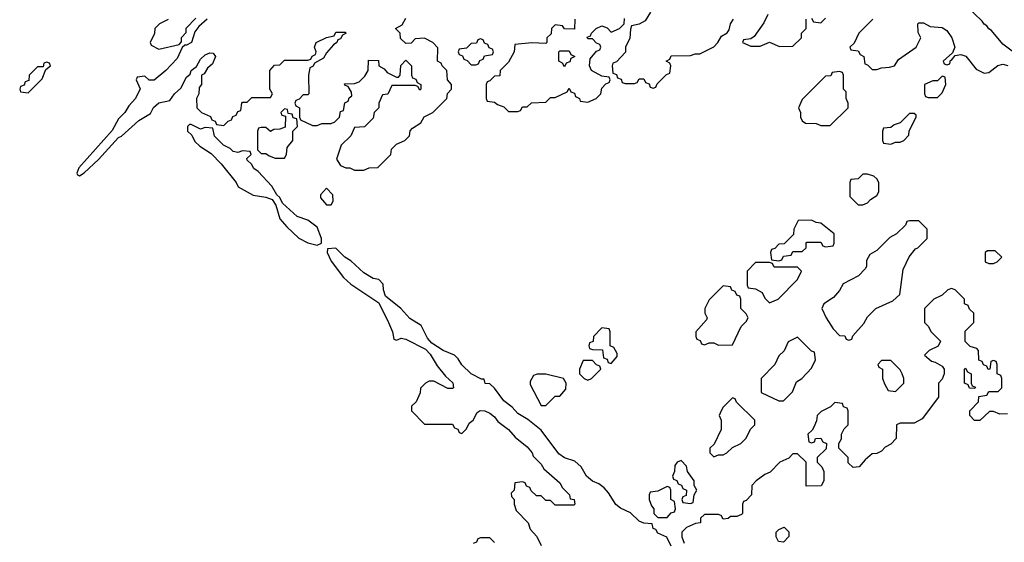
# Model space of a CAD drawing. Header units: inches. Extents: x 2701323 to 2964515, y 494916 to 722124.
# Tile 326 of 656: x 2771574 to 2775796, y 671687 to 673928. Entities that reach past the tile are written whole.
import ezdxf

# ---------------------------------------------------------------- set-up
doc = ezdxf.new("R2010")
doc.units = ezdxf.units.IN
doc.header["$MEASUREMENT"] = 0
doc.layers.add('C7677', color=7, linetype='Continuous')

msp = doc.modelspace()

# ---------------------------------------------------------------- linework, layer by layer
at = {"layer": 'C7677', "color": 2, "elevation": 6}
for points in [[(2775865.8, 673765.8), (2775790, 673822.7), (2775742, 673882), (2775730, 673889.2), (2775722, 673902), (2775710, 673909.2), (2775702, 673922), (2775629.3, 673990)], [(2772378, 673930), (2772342, 673898), (2772324.7, 673875.3), (2772310.5, 673829.5), (2772290, 673818), (2772282, 673818), (2772271.1, 673808.9), (2772250, 673762), (2772201, 673710), (2772150, 673669), (2772128.7, 673668.7), (2772110, 673686), (2772078, 673682), (2772074, 673670), (2772091.1, 673631.1), (2772070.5, 673590), (2772042, 673558), (2772024.9, 673530), (2771997.1, 673502.9), (2771970, 673453.2), (2771826.9, 673293.1), (2771818.8, 673270), (2771822, 673262), (2771830, 673258.8), (2771850, 673270.8), (2771912.1, 673327.9), (2771998, 673422), (2772011, 673429), (2772084.8, 673495.2), (2772134.9, 673525.1), (2772148.4, 673551.6), (2772170, 673570.7), (2772218, 673582), (2772237.2, 673610), (2772265.4, 673634.6), (2772290, 673681), (2772305.6, 673694.4), (2772309.3, 673710), (2772332.9, 673727.1), (2772350, 673758.8), (2772370, 673777.3), (2772390, 673786), (2772403.6, 673783.6), (2772414, 673770), (2772401, 673739), (2772379.6, 673720.4), (2772364.7, 673695.3), (2772354, 673690), (2772354, 673650), (2772343.6, 673636.4), (2772342, 673610), (2772332, 673590), (2772334, 673550), (2772354, 673530), (2772392.7, 673512.7), (2772398, 673498), (2772412.7, 673492.7), (2772418, 673478), (2772450, 673474), (2772467.3, 673492.7), (2772482, 673498), (2772487.3, 673512.7), (2772502, 673518), (2772510, 673534), (2772522, 673538), (2772526, 673570), (2772530, 673574), (2772550, 673574), (2772570, 673594), (2772650, 673594), (2772658, 673610), (2772646, 673630), (2772646, 673710), (2772667.3, 673732.7), (2772690, 673734), (2772710, 673754), (2772810, 673754), (2772822, 673758), (2772828, 673772), (2772842, 673778), (2772846, 673790), (2772838, 673810), (2772846, 673830), (2772890, 673852), (2772922, 673858), (2772930, 673874), (2772970, 673874), (2772974, 673870), (2772958, 673862), (2772950, 673846), (2772938, 673842), (2772934, 673830), (2772919.6, 673820.4), (2772890, 673786), (2772876.9, 673763.1), (2772838, 673742), (2772832, 673728), (2772818, 673722), (2772812, 673690), (2772814, 673610), (2772810, 673606), (2772790, 673606), (2772772.7, 673587.3), (2772758, 673582), (2772754, 673570), (2772758, 673558), (2772774, 673550), (2772774, 673510), (2772778, 673498), (2772830, 673474), (2772850, 673474), (2772870, 673482), (2772910, 673482), (2772926, 673490), (2772946, 673510), (2772950, 673534), (2772962, 673538), (2772968.4, 673571.6), (2772982, 673578), (2772987.3, 673592.7), (2772998, 673602), (2772996.4, 673616.4), (2772982, 673642), (2772970, 673646), (2772967.3, 673652.7), (2773010, 673654), (2773030, 673662), (2773054.6, 673685.4), (2773068, 673710), (2773070, 673754), (2773112.7, 673752.7), (2773114, 673730), (2773136.9, 673716.9), (2773150, 673702), (2773190, 673682), (2773198, 673682), (2773206, 673690), (2773208, 673732), (2773230, 673754), (2773254, 673730), (2773254, 673690), (2773258, 673678), (2773272.7, 673672.7), (2773278, 673658), (2773294, 673650), (2773294, 673630), (2773290, 673626), (2773282, 673642), (2773270, 673646), (2773170, 673646), (2773152, 673608), (2773130, 673606), (2773114, 673570), (2773114, 673550), (2773094, 673530), (2773090, 673506), (2773052, 673468), (2773010, 673466), (2772994, 673430), (2772952, 673390), (2772932, 673330), (2772950, 673302), (2772972.7, 673292.7), (2772990, 673292), (2773010, 673282), (2773050, 673282), (2773072.7, 673292.7), (2773110, 673294), (2773166, 673350), (2773168, 673372), (2773190, 673394), (2773226, 673410), (2773246, 673430), (2773248.4, 673451.6), (2773258, 673462), (2773294.6, 673485.4), (2773308.9, 673511.1), (2773346, 673530), (2773406, 673590), (2773408.4, 673611.6), (2773426, 673630), (2773426, 673650), (2773408, 673670), (2773406, 673710), (2773386, 673730), (2773382, 673742), (2773366, 673750), (2773367.3, 673807.3), (2773346, 673830), (2773310, 673848), (2773270, 673846), (2773252.7, 673827.3), (2773230, 673826), (2773207.3, 673847.3), (2773206, 673870), (2773186, 673890), (2773214.6, 673905.4), (2773230, 673934)], [(2772211.3, 673928.7), (2772174, 673910), (2772154, 673890), (2772151.6, 673868.4), (2772134, 673830), (2772138, 673818), (2772170, 673802), (2772258, 673822), (2772267.3, 673832.7), (2772268.4, 673851.6), (2772287.3, 673872.7), (2772288.4, 673891.6), (2772330, 673934)], [(2773954, 673930), (2773952.7, 673887.3), (2773910, 673888), (2773902, 673902), (2773870, 673906), (2773854, 673890), (2773852.7, 673867.3), (2773834, 673850), (2773834, 673830), (2773830, 673826), (2773770, 673828), (2773698, 673822), (2773694, 673790), (2773670, 673746), (2773634, 673710), (2773632.7, 673687.3), (2773610, 673686), (2773590, 673666), (2773578, 673662), (2773574, 673650), (2773574, 673590), (2773578, 673578), (2773610, 673574), (2773623.6, 673563.6), (2773650, 673554), (2773670, 673534), (2773710, 673534), (2773722, 673538), (2773730, 673554), (2773750, 673554), (2773768.4, 673571.6), (2773830, 673574), (2773850, 673594), (2773870, 673594), (2773922, 673618), (2773930, 673634), (2773938, 673618), (2773952.7, 673612.7), (2773958, 673598), (2773974, 673590), (2773978, 673578), (2774010, 673574), (2774046, 673590), (2774066, 673610), (2774070, 673634), (2774087.3, 673652.7), (2774102, 673658), (2774106, 673670), (2774102, 673682), (2774070, 673686), (2774026, 673710), (2774018, 673730), (2774020.4, 673759.6), (2774047.3, 673792.7), (2774062, 673798), (2774066, 673810), (2774062, 673822), (2774047.3, 673827.3), (2774030, 673846), (2774010, 673846), (2774007.3, 673852.7), (2774022, 673858), (2774026, 673870), (2774046, 673890), (2774070, 673902), (2774092.7, 673892.7), (2774110, 673874), (2774146, 673890), (2774166, 673910), (2774167.3, 673932.7)], [(2774279.6, 673960.4), (2774256.9, 673923.1), (2774230, 673908), (2774198, 673902), (2774192.7, 673887.3), (2774191.1, 673848.9), (2774172, 673810), (2774171.6, 673788.4), (2774132.7, 673747.3), (2774118, 673742), (2774114, 673730), (2774118, 673698), (2774132.7, 673692.7), (2774138, 673678), (2774152.7, 673672.7), (2774158, 673658), (2774170, 673654), (2774210, 673654), (2774222, 673658), (2774230, 673674), (2774250, 673674), (2774258, 673658), (2774272.7, 673652.7), (2774278, 673638), (2774290, 673634), (2774302, 673638), (2774307.3, 673652.7), (2774347.3, 673692.7), (2774362, 673698), (2774366, 673730), (2774362, 673742), (2774346, 673750), (2774362, 673758), (2774367.3, 673772.7), (2774450, 673774), (2774470, 673782), (2774490, 673782), (2774550, 673812), (2774568, 673830), (2774583.1, 673856.9), (2774608.4, 673871.6), (2774616.4, 673883.6), (2774622, 673910), (2774635.3, 673930)], [(2774782, 673950), (2774765.4, 673914.6), (2774723.6, 673856.4), (2774710, 673846), (2774678, 673842), (2774674, 673830), (2774710, 673814), (2774750, 673814), (2774790, 673832), (2774832.7, 673812.7), (2774890, 673814), (2774926, 673850), (2774926, 673870), (2774946, 673890), (2774946, 673930)], [(2774970, 673934), (2774978, 673918), (2775010, 673914), (2775030, 673934)], [(2775232, 673930), (2775172, 673870), (2775152.7, 673827.3), (2775134, 673810), (2775138, 673798), (2775170, 673794), (2775178, 673778), (2775194, 673770), (2775198, 673738), (2775210, 673734), (2775230, 673714), (2775250, 673714), (2775270, 673722), (2775303.6, 673723.6), (2775326, 673730), (2775343.1, 673756.9), (2775418, 673810), (2775438, 673850), (2775427.3, 673872.7), (2775426, 673910), (2775430, 673914), (2775450, 673914), (2775478, 673898), (2775530, 673894), (2775550, 673881), (2775571, 673850), (2775584.7, 673810), (2775574, 673786), (2775534, 673750), (2775538, 673738), (2775550, 673734), (2775562, 673738), (2775566, 673754), (2775570, 673754), (2775586, 673774), (2775610, 673778), (2775630.8, 673770.8), (2775675.3, 673715.3), (2775710, 673698), (2775730, 673702), (2775768.2, 673731.8), (2775790, 673737), (2775811.6, 673731.6)], [(2774368, 671670), (2774348.4, 671708.4), (2774310, 671726), (2774302, 671742), (2774290, 671746), (2774286, 671766), (2774250, 671768.7), (2774230, 671778), (2774193.6, 671813.6), (2774150, 671834), (2774130, 671849.2), (2774099, 671899), (2774080.4, 671920.4), (2774058, 671938), (2774030, 671949.2), (2774004, 671970), (2773982, 672010), (2773955.1, 672035.1), (2773909.6, 672049.6), (2773885.8, 672065.8), (2773810, 672168), (2773753.6, 672213.6), (2773710, 672239), (2773686.3, 672266.3), (2773650, 672294), (2773610, 672348), (2773590, 672366), (2773570, 672368), (2773566, 672386), (2773554, 672386), (2773510, 672408.7), (2773470, 672448), (2773454, 672474), (2773438, 672490), (2773389.4, 672509.4), (2773340.9, 672540.9), (2773322.7, 672562.7), (2773296, 672616), (2773246.6, 672646.6), (2773208.7, 672690), (2773142.7, 672742.7), (2773134, 672770), (2773133.2, 672793.2), (2773114, 672814), (2773090, 672818), (2773050, 672842), (2772994, 672894), (2772968, 672910), (2772930, 672948), (2772894, 672946), (2772892, 672930), (2772910, 672892), (2772962.8, 672822.8), (2772994.4, 672794.4), (2773114, 672714), (2773156, 672630), (2773172, 672590), (2773178, 672558), (2773190, 672554), (2773210, 672562), (2773230, 672558), (2773314.8, 672514.8), (2773334, 672494), (2773364, 672444), (2773399.6, 672399.6), (2773430.9, 672370.9), (2773434, 672350), (2773430, 672346), (2773410, 672346), (2773350, 672378), (2773330, 672378), (2773314, 672370), (2773292.7, 672347.3), (2773291.6, 672328.4), (2773274, 672290), (2773254, 672270), (2773254, 672250), (2773310, 672194), (2773430, 672194), (2773438, 672178), (2773452.7, 672172.7), (2773458, 672158), (2773470, 672154), (2773490, 672174), (2773502, 672198), (2773518, 672210), (2773536.4, 672243.6), (2773548, 672252), (2773568.7, 672251.3), (2773590, 672241), (2773610, 672224.7), (2773624.9, 672204.9), (2773670.4, 672170.4), (2773698.5, 672138.5), (2773750, 672096), (2773771, 672070), (2773776, 672056), (2773810, 672022), (2773822, 672002), (2773890, 671942), (2773901, 671921), (2773932, 671890), (2773934, 671874), (2773952, 671870), (2773954, 671850), (2773950, 671846), (2773870, 671846), (2773850, 671866), (2773830, 671866), (2773810, 671886), (2773790, 671886), (2773767.3, 671907.3), (2773762, 671922), (2773747.3, 671927.3), (2773742, 671942), (2773730, 671946), (2773698, 671942), (2773694, 671910), (2773682, 671898), (2773683.6, 671883.6), (2773694, 671870), (2773694, 671850), (2773703.6, 671823.6), (2773754, 671770), (2773763.6, 671743.6), (2773791.6, 671711.6), (2773810, 671674)], [(2775810, 672238), (2775776.4, 672236.4), (2775750, 672248), (2775732.7, 672247.3), (2775690.9, 672209.1), (2775669, 672209), (2775648, 672230), (2775648, 672250), (2775686, 672290), (2775687.3, 672312.7), (2775722, 672318), (2775730, 672334), (2775770, 672334), (2775786, 672350), (2775786, 672390), (2775782, 672402), (2775766, 672410), (2775766, 672450), (2775762, 672462), (2775750, 672466), (2775738, 672462), (2775734, 672430), (2775727.3, 672427.3), (2775722, 672442), (2775707.3, 672447.3), (2775702, 672462), (2775687.3, 672467.3), (2775686, 672510), (2775678, 672518), (2775650, 672526), (2775628.4, 672548.4), (2775628.4, 672591.6), (2775666, 672630), (2775666, 672670), (2775647.3, 672687.3), (2775642, 672702), (2775626, 672710), (2775626, 672730), (2775586, 672770), (2775570, 672775.3), (2775554, 672770), (2775530, 672746), (2775494, 672730), (2775454, 672690), (2775454, 672630), (2775470, 672614), (2775482, 672590), (2775522, 672550), (2775512.7, 672527.3), (2775474, 672510), (2775454, 672490), (2775483.6, 672463.6), (2775499.6, 672459.6), (2775530, 672442), (2775538, 672430), (2775538, 672410), (2775530, 672386), (2775514, 672370), (2775514, 672310), (2775443.6, 672216.4), (2775410, 672198), (2775350, 672198), (2775334, 672190), (2775332, 672132), (2775310, 672108), (2775284.7, 672095.3), (2775270, 672078), (2775250, 672068), (2775230, 672066), (2775199.6, 672040.4), (2775174, 672010), (2775148, 672008), (2775127.3, 672027.3), (2775126, 672050), (2775086, 672090), (2775086, 672110), (2775098, 672130), (2775098, 672150), (2775110, 672174), (2775126, 672190), (2775126, 672250), (2775122, 672262), (2775107.3, 672267.3), (2775102, 672282), (2775070, 672286), (2775051.6, 672268.4), (2775011.6, 672248.4), (2774994, 672230), (2774991.6, 672208.4), (2774979.6, 672180.4), (2774972.7, 672167.3), (2774954, 672150), (2774958, 672118), (2774970, 672114), (2774982, 672118), (2774987.3, 672132.7), (2775010, 672134), (2775018, 672118), (2775034, 672110), (2775032.7, 672087.3), (2774994, 672050), (2774994, 672030), (2775014, 672010), (2775022, 671990), (2775022, 671950), (2775011.1, 671928.9), (2774947.3, 671927.3), (2774946, 672030), (2774910, 672066), (2774890, 672066), (2774872.7, 672047.3), (2774834, 672030), (2774792.7, 671987.3), (2774770, 671978), (2774732, 671950), (2774714, 671930), (2774712, 671890), (2774690, 671866), (2774678, 671862), (2774674, 671850), (2774674, 671810), (2774670, 671806), (2774650, 671798), (2774622, 671798), (2774611.6, 671788.4), (2774590, 671786), (2774582, 671802), (2774570, 671806), (2774510, 671806), (2774494, 671790), (2774494, 671770), (2774472.7, 671767.3), (2774434, 671750), (2774414, 671730), (2774414, 671710), (2774423.6, 671683.6)], [(2773610, 671686), (2773590, 671706), (2773550, 671706), (2773538, 671702), (2773532.7, 671687.3), (2773518, 671682)]]:
    msp.add_lwpolyline(points, dxfattribs=at)
for points in [[(2773550, 673846), (2773538, 673842), (2773532.7, 673827.3), (2773510, 673826), (2773490, 673806), (2773458, 673802), (2773454, 673790), (2773458, 673778), (2773472.7, 673772.7), (2773478, 673758), (2773492.7, 673752.7), (2773510, 673734), (2773530, 673734), (2773542, 673738), (2773547.3, 673752.7), (2773562, 673758), (2773567.3, 673772.7), (2773602, 673778), (2773606, 673790), (2773602, 673802), (2773587.3, 673807.3), (2773582, 673822), (2773567.3, 673827.3), (2773562, 673842)], [(2773910, 673726), (2773902, 673742), (2773886, 673750), (2773886, 673790), (2773890, 673794), (2773930, 673794), (2773938, 673778), (2773954, 673770), (2773938, 673762), (2773932.7, 673747.3), (2773918, 673742)], [(2771690, 673746), (2771678, 673742), (2771674, 673726), (2771650, 673726), (2771614, 673690), (2771612.7, 673667.3), (2771598, 673662), (2771592.7, 673647.3), (2771578, 673642), (2771574, 673630), (2771578, 673618), (2771610, 673614), (2771670, 673674), (2771686, 673714), (2771706, 673730), (2771702, 673742)], [(2775090, 673706), (2775058, 673702), (2775052.7, 673687.3), (2775030, 673686), (2774930, 673586), (2774914, 673550), (2774922, 673530), (2774922, 673510), (2774930, 673494), (2774943.6, 673483.6), (2774990, 673482), (2775010, 673474), (2775050, 673474), (2775126, 673550), (2775126, 673570), (2775118, 673590), (2775118, 673618), (2775106, 673630), (2775106, 673690), (2775102, 673702)], [(2775530, 673686), (2775510, 673666), (2775490, 673666), (2775454, 673650), (2775454, 673610), (2775458, 673598), (2775470, 673594), (2775510, 673594), (2775530, 673614), (2775546, 673650), (2775542, 673682)], [(2772710, 673546), (2772694, 673530), (2772698, 673518), (2772714, 673514), (2772712.7, 673467.3), (2772690, 673458), (2772663.6, 673456.4), (2772650, 673448), (2772630, 673466), (2772610, 673466), (2772598, 673462), (2772594, 673450), (2772594, 673370), (2772610, 673354), (2772630, 673354), (2772643.6, 673343.6), (2772670, 673334), (2772710, 673334), (2772718, 673350), (2772720.4, 673379.6), (2772746, 673410), (2772746, 673450), (2772766, 673470), (2772762, 673502), (2772747.3, 673507.3), (2772742, 673522), (2772726, 673526), (2772722, 673542)], [(2775410, 673526), (2775390, 673526), (2775350, 673486), (2775323.6, 673476.4), (2775310, 673466), (2775278, 673462), (2775274, 673450), (2775274, 673410), (2775278, 673398), (2775310, 673394), (2775330, 673402), (2775350, 673402), (2775366, 673410), (2775387.3, 673432.7), (2775388.4, 673451.6), (2775418, 673510), (2775418, 673518)], [(2772310, 673478), (2772302, 673478), (2772294, 673470), (2772294, 673450), (2772312, 673432), (2772325.4, 673405.4), (2772346, 673386), (2772394.4, 673354.4), (2772438, 673310), (2772502, 673230), (2772511.3, 673211.3), (2772575.3, 673175.3), (2772630, 673166.8), (2772656.9, 673156.9), (2772672, 673132), (2772690, 673074), (2772719.6, 673039.6), (2772771.1, 672991.1), (2772810, 672971.3), (2772850, 672961), (2772868, 672970), (2772868.7, 672990), (2772850, 673038), (2772810, 673068.7), (2772764, 673084), (2772701.2, 673141.2), (2772690, 673166), (2772676.4, 673176.4), (2772654.6, 673214.6), (2772597.2, 673277.2), (2772578, 673290), (2772568.7, 673308.7), (2772550, 673326), (2772548, 673332), (2772566, 673350), (2772562, 673362), (2772530, 673366), (2772510, 673358), (2772490, 673362), (2772476, 673376), (2772448, 673390), (2772408.9, 673428.9), (2772402, 673462), (2772370, 673466), (2772350, 673458)], [(2775210, 673266), (2775190, 673266), (2775170, 673246), (2775138, 673242), (2775134, 673230), (2775134, 673170), (2775170, 673134), (2775190, 673134), (2775210, 673142), (2775223.1, 673156.9), (2775250, 673174), (2775258, 673190), (2775258, 673230), (2775250, 673246), (2775236.4, 673256.4)], [(2772890, 673206), (2772863.6, 673176.4), (2772863.6, 673163.6), (2772890, 673134), (2772910, 673134), (2772918, 673150), (2772916.4, 673176.4)], [(2774970, 673068), (2774912.7, 673067.3), (2774894, 673030), (2774892.7, 673007.3), (2774852.7, 672967.3), (2774830, 672966), (2774812.7, 672947.3), (2774798, 672942), (2774794, 672930), (2774798, 672898), (2774830, 672894), (2774842, 672898), (2774850, 672914), (2774882, 672918), (2774890, 672934), (2774930, 672934), (2774946, 672950), (2774946, 672970), (2774950, 672974), (2775010, 672974), (2775018, 672958), (2775030, 672954), (2775062, 672958), (2775066, 672970), (2775066, 673010), (2775010, 673055.3), (2774990, 673058)], [(2775430, 673066), (2775390, 673066), (2775378, 673062), (2775372.7, 673047.3), (2775334, 673010), (2775305.4, 672994.6), (2775250, 672938), (2775219.6, 672920.4), (2775205.4, 672894.6), (2775204.7, 672870), (2775199.8, 672860.2), (2775171.1, 672828.9), (2775105.4, 672794.6), (2775090, 672766), (2775063.6, 672736.4), (2775022, 672710), (2775014, 672690), (2775032, 672650), (2775062, 672602), (2775090, 672574), (2775112.7, 672572.7), (2775118, 672558), (2775130, 672554), (2775142, 672558), (2775147.3, 672572.7), (2775194.6, 672625.4), (2775210, 672654), (2775246, 672690), (2775318, 672722), (2775348, 672750), (2775363.1, 672856.9), (2775388.4, 672911.6), (2775415.3, 672944.7), (2775426, 672950), (2775466, 672990), (2775466, 673030)], [(2775756.4, 672936.4), (2775723.6, 672936.4), (2775714, 672930), (2775714, 672890), (2775730, 672882), (2775750, 672882), (2775766, 672890), (2775786, 672910)], [(2774790, 672886), (2774730, 672886), (2774694, 672850), (2774694, 672790), (2774698, 672778), (2774730, 672774), (2774758, 672758), (2774770, 672734), (2774790, 672714), (2774810, 672722), (2774826, 672730), (2774910, 672814), (2774926, 672850), (2774910, 672866), (2774810, 672866), (2774802, 672882)], [(2774590, 672786), (2774530, 672726), (2774512, 672690), (2774512, 672670), (2774522, 672650), (2774519.6, 672640.4), (2774474, 672590), (2774474, 672570), (2774478, 672558), (2774492.7, 672552.7), (2774498, 672538), (2774510, 672534), (2774530, 672542), (2774550, 672542), (2774570, 672532), (2774630, 672534), (2774668.4, 672611.6), (2774690, 672634), (2774698, 672650), (2774690, 672666), (2774666, 672690), (2774666, 672730), (2774662, 672742), (2774650, 672746), (2774642, 672762), (2774628, 672768), (2774622, 672782)], [(2774070, 672606), (2774034, 672570), (2774032.7, 672547.3), (2774018, 672542), (2774014, 672530), (2774018, 672518), (2774030, 672514), (2774072.7, 672512.7), (2774078, 672478), (2774092.7, 672472.7), (2774098, 672458), (2774110, 672454), (2774136.4, 672483.6), (2774136.4, 672496.4), (2774122, 672522), (2774106, 672530), (2774106, 672590), (2774102, 672602)], [(2774910, 672566), (2774870, 672546), (2774851.6, 672508.4), (2774830, 672486), (2774812, 672450), (2774754, 672390), (2774754, 672330), (2774830, 672294), (2774850, 672294), (2774888.4, 672331.6), (2774905.2, 672374.8), (2774928, 672390), (2774970, 672434), (2774986, 672470), (2774982, 672502), (2774970, 672506)], [(2774030, 672466), (2773990, 672466), (2773974, 672430), (2773974, 672410), (2773994, 672390), (2774010, 672382), (2774026, 672390), (2774066, 672430), (2774062, 672442), (2774047.3, 672447.3)], [(2775310, 672466), (2775270, 672466), (2775254, 672450), (2775258, 672438), (2775274, 672430), (2775274, 672390), (2775283.6, 672363.6), (2775298, 672338), (2775330, 672334), (2775366, 672370), (2775366, 672390), (2775358, 672410), (2775350, 672426)], [(2773830, 672408), (2773792.7, 672407.3), (2773778, 672402), (2773763.6, 672376.4), (2773763.6, 672363.6), (2773810, 672274), (2773830, 672274), (2773870, 672314), (2773890, 672314), (2773916.4, 672343.6), (2773918, 672370), (2773906, 672390)], [(2775670, 672346), (2775647.3, 672347.3), (2775642, 672362), (2775626, 672370), (2775626, 672430), (2775630, 672434), (2775638, 672418), (2775654, 672410), (2775654, 672370), (2775658, 672358), (2775672.7, 672352.7)], [(2774630, 672306), (2774590, 672266), (2774582, 672250), (2774574, 672230), (2774582, 672210), (2774582, 672170), (2774552.7, 672107.3), (2774534, 672090), (2774534, 672070), (2774550, 672054), (2774570, 672062), (2774590, 672062), (2774606, 672070), (2774630, 672094), (2774666, 672110), (2774690, 672134), (2774707.3, 672172.7), (2774726, 672190), (2774726, 672210), (2774647.3, 672287.3), (2774642, 672302)], [(2774410, 672038), (2774394, 672030), (2774383.6, 672016.4), (2774382, 671990), (2774374, 671970), (2774378, 671958), (2774392.7, 671952.7), (2774398, 671938), (2774412.7, 671932.7), (2774418, 671918), (2774434, 671910), (2774432.7, 671887.3), (2774418, 671882), (2774414, 671870), (2774418, 671858), (2774450, 671854), (2774462, 671858), (2774466, 671890), (2774478, 671910), (2774466, 671930), (2774466, 671950), (2774438, 671990), (2774433.6, 672013.6)], [(2774350, 671926), (2774310, 671906), (2774278, 671902), (2774274, 671890), (2774274, 671870), (2774283.6, 671843.6), (2774294, 671830), (2774294, 671810), (2774310, 671794), (2774350, 671794), (2774367.3, 671812.7), (2774382, 671818), (2774386, 671830), (2774382, 671862), (2774366, 671870), (2774366, 671910), (2774362, 671922)], [(2774850, 671688), (2774828, 671690), (2774818, 671710), (2774818, 671730), (2774830, 671742), (2774852, 671752), (2774871.6, 671731.6), (2774871.6, 671711.6)]]:
    msp.add_lwpolyline(points, close=True, dxfattribs=at)

doc.saveas('drawing.dxf')
